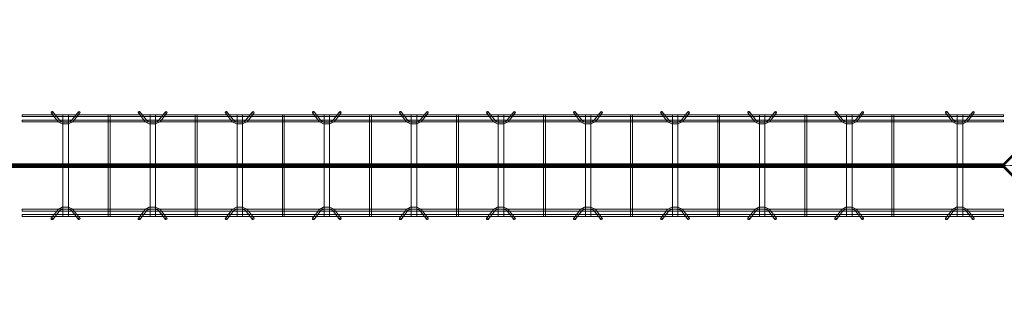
# Model space of a CAD drawing. Header units: inches. Extents: x -4136 to 1945, y -6639 to 12387.
# Tile 361 of 656: x -2656 to -2520, y 10796 to 10837. Entities that reach past the tile are written whole.
import ezdxf

# ---------------------------------------------------------------- set-up
doc = ezdxf.new("R2010")
doc.units = ezdxf.units.IN
doc.header["$MEASUREMENT"] = 0
doc.linetypes.add('Línea de rejilla', pattern=[0.875, 0.5, -0.125, 0.125, -0.125])
for name, color, linetype, lineweight in [('A-FLOR', 7, 'Continuous', 9), ('A-GENM', 7, 'Continuous', 9), ('S-BEAM', 7, 'Continuous', 9), ('S-GRID', 7, 'Continuous', 9)]:
    doc.layers.add(name, color=color, linetype=linetype, lineweight=lineweight)

# ---------------------------------------------------------------- blocks, each defined once
blk = doc.blocks.new('Dowel bar assembly - Dowel bar assembly-670978-SLAB ON GROUND JOINTS')
at = {"layer": 'S-BEAM', "color": 253, "true_color": 0xaaaaaa}
for p, q in [((135.25, 1.98), (0, 1.98)), ((0, 1.98), (0, 1.72)), ((0, 1.72), (0, 1.98)), ((0, 1.72), (135.25, 1.72)), ((4.02, 2.23), (4.97, 1.03)), ((5.18, 1.19), (4.23, 2.39)), ((5.63, 1.99), (5.63, -12.01)), ((6.38, 1.99), (5.63, 1.99)), ((5.63, 1.99), (6.38, 1.99)), ((6.38, -12.01), (6.38, 1.99)), ((7.76, 2.39), (6.81, 1.19)), ((7.01, 1.03), (7.96, 2.23)), ((11.87, 1.99), (11.87, -12.01)), ((12.13, 1.99), (11.87, 1.99)), ((11.87, 1.99), (12.13, 1.99)), ((12.13, -12.01), (12.13, 1.99)), ((16.02, 2.23), (16.97, 1.03)), ((17.18, 1.19), (16.23, 2.39)), ((17.63, 1.99), (17.63, -12.01)), ((18.38, 1.99), (17.63, 1.99)), ((17.63, 1.99), (18.38, 1.99)), ((18.38, -12.01), (18.38, 1.99)), ((19.76, 2.39), (18.81, 1.19)), ((19.01, 1.03), (19.96, 2.23)), ((23.87, 1.99), (23.87, -12.01)), ((24.13, 1.99), (23.87, 1.99)), ((23.87, 1.99), (24.13, 1.99)), ((24.13, -12.01), (24.13, 1.99)), ((28.02, 2.23), (28.97, 1.03)), ((29.18, 1.19), (28.23, 2.39)), ((29.63, 1.99), (29.63, -12.01)), ((30.38, 1.99), (29.63, 1.99)), ((29.63, 1.99), (30.38, 1.99)), ((30.38, -12.01), (30.38, 1.99)), ((31.76, 2.39), (30.81, 1.19)), ((31.01, 1.03), (31.96, 2.23)), ((35.87, 1.99), (35.87, -12.01)), ((36.13, 1.99), (35.87, 1.99)), ((35.87, 1.99), (36.13, 1.99)), ((36.13, -12.01), (36.13, 1.99)), ((40.02, 2.23), (40.97, 1.03)), ((41.18, 1.19), (40.23, 2.39)), ((41.63, 1.99), (41.63, -12.01)), ((42.38, 1.99), (41.63, 1.99)), ((41.63, 1.99), (42.38, 1.99)), ((42.38, -12.01), (42.38, 1.99)), ((43.76, 2.39), (42.81, 1.19)), ((43.01, 1.03), (43.96, 2.23)), ((47.87, 1.99), (47.87, -12.01)), ((48.13, 1.99), (47.87, 1.99)), ((47.87, 1.99), (48.13, 1.99)), ((48.13, -12.01), (48.13, 1.99)), ((52.02, 2.23), (52.97, 1.03)), ((53.18, 1.19), (52.23, 2.39)), ((53.63, 1.99), (53.63, -12.01)), ((54.38, 1.99), (53.63, 1.99)), ((53.63, 1.99), (54.38, 1.99)), ((54.38, -12.01), (54.38, 1.99)), ((55.76, 2.39), (54.81, 1.19)), ((55.01, 1.03), (55.96, 2.23)), ((59.87, 1.99), (59.87, -12.01)), ((60.13, 1.99), (59.87, 1.99)), ((59.87, 1.99), (60.13, 1.99)), ((60.13, -12.01), (60.13, 1.99)), ((64.02, 2.23), (64.97, 1.03)), ((65.18, 1.19), (64.23, 2.39)), ((65.63, 1.99), (65.63, -12.01)), ((66.38, 1.99), (65.63, 1.99)), ((65.63, 1.99), (66.38, 1.99)), ((66.38, -12.01), (66.38, 1.99)), ((67.76, 2.39), (66.81, 1.19)), ((67.01, 1.03), (67.96, 2.23)), ((71.87, 1.99), (71.87, -12.01)), ((72.13, 1.99), (71.87, 1.99)), ((71.87, 1.99), (72.13, 1.99)), ((72.13, -12.01), (72.13, 1.99)), ((76.02, 2.23), (76.97, 1.03)), ((77.18, 1.19), (76.23, 2.39)), ((77.63, 1.99), (77.63, -12.01)), ((78.38, 1.99), (77.63, 1.99)), ((77.63, 1.99), (78.38, 1.99)), ((78.38, -12.01), (78.38, 1.99)), ((79.76, 2.39), (78.81, 1.19)), ((79.01, 1.03), (79.96, 2.23)), ((83.87, 1.99), (83.87, -12.01)), ((84.13, 1.99), (83.87, 1.99)), ((83.87, 1.99), (84.13, 1.99)), ((84.13, -12.01), (84.13, 1.99)), ((88.02, 2.23), (88.97, 1.03)), ((89.18, 1.19), (88.23, 2.39)), ((89.63, 1.99), (89.63, -12.01)), ((90.38, 1.99), (89.63, 1.99)), ((89.63, 1.99), (90.38, 1.99)), ((90.38, -12.01), (90.38, 1.99)), ((91.76, 2.39), (90.81, 1.19)), ((91.01, 1.03), (91.96, 2.23)), ((95.87, 1.99), (95.87, -12.01)), ((96.13, 1.99), (95.87, 1.99)), ((95.87, 1.99), (96.13, 1.99)), ((96.13, -12.01), (96.13, 1.99)), ((100.02, 2.23), (100.97, 1.03)), ((101.18, 1.19), (100.23, 2.39)), ((101.63, 1.99), (101.63, -12.01)), ((102.38, 1.99), (101.63, 1.99)), ((101.63, 1.99), (102.38, 1.99)), ((102.38, -12.01), (102.38, 1.99)), ((103.76, 2.39), (102.81, 1.19)), ((103.01, 1.03), (103.96, 2.23)), ((107.87, 1.99), (107.87, -12.01)), ((108.13, 1.99), (107.87, 1.99)), ((107.87, 1.99), (108.13, 1.99)), ((108.13, -12.01), (108.13, 1.99)), ((112.02, 2.23), (112.97, 1.03)), ((113.18, 1.19), (112.23, 2.39)), ((113.63, 1.99), (113.63, -12.01)), ((114.38, 1.99), (113.63, 1.99)), ((113.63, 1.99), (114.38, 1.99)), ((114.38, -12.01), (114.38, 1.99)), ((115.76, 2.39), (114.81, 1.19)), ((115.01, 1.03), (115.96, 2.23)), ((119.87, 1.99), (119.87, -12.01)), ((120.13, 1.99), (119.87, 1.99)), ((119.87, 1.99), (120.13, 1.99)), ((120.13, -12.01), (120.13, 1.99)), ((127.27, 2.23), (128.22, 1.03)), ((128.43, 1.19), (127.48, 2.39)), ((128.88, 1.99), (128.88, -12.01)), ((129.63, 1.99), (128.88, 1.99)), ((128.88, 1.99), (129.63, 1.99)), ((129.63, -12.01), (129.63, 1.99)), ((131.01, 2.39), (130.06, 1.19)), ((130.26, 1.03), (131.21, 2.23)), ((135.25, 1.98), (135.25, 1.72)), ((135.25, 1.72), (135.25, 1.98)), ((135.25, 1.25), (0, 1.25)), ((0, 0.99), (0, 1.25)), ((0, 1.25), (0, 0.99)), ((0, 0.99), (135.25, 0.99)), ((135.25, 0.99), (135.25, 1.25)), ((135.25, 1.25), (135.25, 0.99)), ((135.25, -11.01), (0, -11.01)), ((0, -11.27), (0, -11.01)), ((0, -11.01), (0, -11.27)), ((0, -11.27), (135.25, -11.27)), ((135.25, -11.74), (0, -11.74)), ((0, -12), (0, -11.74)), ((0, -11.74), (0, -12)), ((0, -12), (135.25, -12)), ((4.97, -11.05), (4.02, -12.25)), ((4.23, -12.41), (5.18, -11.21)), ((6.38, -12.01), (5.63, -12.01)), ((5.63, -12.01), (6.38, -12.01)), ((6.81, -11.21), (7.76, -12.41)), ((7.96, -12.25), (7.01, -11.05)), ((12.13, -12.01), (11.87, -12.01)), ((11.87, -12.01), (12.13, -12.01)), ((16.97, -11.05), (16.02, -12.25)), ((16.23, -12.41), (17.18, -11.21)), ((18.38, -12.01), (17.63, -12.01)), ((17.63, -12.01), (18.38, -12.01)), ((18.81, -11.21), (19.76, -12.41)), ((19.96, -12.25), (19.01, -11.05)), ((24.13, -12.01), (23.87, -12.01)), ((23.87, -12.01), (24.13, -12.01)), ((28.97, -11.05), (28.02, -12.25)), ((28.23, -12.41), (29.18, -11.21)), ((30.38, -12.01), (29.63, -12.01)), ((29.63, -12.01), (30.38, -12.01)), ((30.81, -11.21), (31.76, -12.41)), ((31.96, -12.25), (31.01, -11.05)), ((36.13, -12.01), (35.87, -12.01)), ((35.87, -12.01), (36.13, -12.01)), ((40.97, -11.05), (40.02, -12.25)), ((40.23, -12.41), (41.18, -11.21)), ((42.38, -12.01), (41.63, -12.01)), ((41.63, -12.01), (42.38, -12.01)), ((42.81, -11.21), (43.76, -12.41)), ((43.96, -12.25), (43.01, -11.05)), ((48.13, -12.01), (47.87, -12.01)), ((47.87, -12.01), (48.13, -12.01)), ((52.97, -11.05), (52.02, -12.25)), ((52.23, -12.41), (53.18, -11.21)), ((54.38, -12.01), (53.63, -12.01)), ((53.63, -12.01), (54.38, -12.01)), ((54.81, -11.21), (55.76, -12.41)), ((55.96, -12.25), (55.01, -11.05)), ((60.13, -12.01), (59.87, -12.01)), ((59.87, -12.01), (60.13, -12.01)), ((64.97, -11.05), (64.02, -12.25)), ((64.23, -12.41), (65.18, -11.21)), ((66.38, -12.01), (65.63, -12.01)), ((65.63, -12.01), (66.38, -12.01)), ((66.81, -11.21), (67.76, -12.41)), ((67.96, -12.25), (67.01, -11.05)), ((72.13, -12.01), (71.87, -12.01)), ((71.87, -12.01), (72.13, -12.01)), ((76.97, -11.05), (76.02, -12.25)), ((76.23, -12.41), (77.18, -11.21)), ((78.38, -12.01), (77.63, -12.01)), ((77.63, -12.01), (78.38, -12.01)), ((78.81, -11.21), (79.76, -12.41)), ((79.96, -12.25), (79.01, -11.05)), ((84.13, -12.01), (83.87, -12.01)), ((83.87, -12.01), (84.13, -12.01)), ((88.97, -11.05), (88.02, -12.25)), ((88.23, -12.41), (89.18, -11.21)), ((90.38, -12.01), (89.63, -12.01)), ((89.63, -12.01), (90.38, -12.01)), ((90.81, -11.21), (91.76, -12.41)), ((91.96, -12.25), (91.01, -11.05)), ((96.13, -12.01), (95.87, -12.01)), ((95.87, -12.01), (96.13, -12.01)), ((100.97, -11.05), (100.02, -12.25)), ((100.23, -12.41), (101.18, -11.21)), ((102.38, -12.01), (101.63, -12.01)), ((101.63, -12.01), (102.38, -12.01)), ((102.81, -11.21), (103.76, -12.41)), ((103.96, -12.25), (103.01, -11.05)), ((108.13, -12.01), (107.87, -12.01)), ((107.87, -12.01), (108.13, -12.01)), ((112.97, -11.05), (112.02, -12.25)), ((112.23, -12.41), (113.18, -11.21)), ((114.38, -12.01), (113.63, -12.01)), ((113.63, -12.01), (114.38, -12.01)), ((114.81, -11.21), (115.76, -12.41)), ((115.96, -12.25), (115.01, -11.05)), ((120.13, -12.01), (119.87, -12.01)), ((119.87, -12.01), (120.13, -12.01)), ((128.22, -11.05), (127.27, -12.25)), ((127.48, -12.41), (128.43, -11.21)), ((129.63, -12.01), (128.88, -12.01)), ((128.88, -12.01), (129.63, -12.01)), ((130.06, -11.21), (131.01, -12.41)), ((131.21, -12.25), (130.26, -11.05)), ((135.25, -11.27), (135.25, -11.01)), ((135.25, -11.01), (135.25, -11.27)), ((135.25, -12), (135.25, -11.74)), ((135.25, -11.74), (135.25, -12))]:
    blk.add_line(p, q, dxfattribs=at)
at = {"layer": 'S-BEAM', "color": 253, "true_color": 0xaaaaaa, "flags": 128}
for points in [[(4.97, 1.03), (5.53, 0.73), (6.39, 0.72), (6.97, 0.99), (7.01, 1.03)], [(5.18, 1.19), (5.62, 0.97), (6.38, 0.98), (6.81, 1.19)], [(16.97, 1.03), (17.53, 0.73), (18.39, 0.72), (18.97, 0.99), (19.01, 1.03)], [(17.18, 1.19), (17.62, 0.97), (18.38, 0.98), (18.81, 1.19)], [(28.97, 1.03), (29.53, 0.73), (30.39, 0.72), (30.97, 0.99), (31.01, 1.03)], [(29.18, 1.19), (29.62, 0.97), (30.38, 0.98), (30.81, 1.19)], [(40.97, 1.03), (41.53, 0.73), (42.39, 0.72), (42.97, 0.99), (43.01, 1.03)], [(41.18, 1.19), (41.62, 0.97), (42.38, 0.98), (42.81, 1.19)], [(52.97, 1.03), (53.53, 0.73), (54.39, 0.72), (54.97, 0.99), (55.01, 1.03)], [(53.18, 1.19), (53.62, 0.97), (54.38, 0.98), (54.81, 1.19)], [(64.97, 1.03), (65.53, 0.73), (66.39, 0.72), (66.97, 0.99), (67.01, 1.03)], [(65.18, 1.19), (65.62, 0.97), (66.38, 0.98), (66.81, 1.19)], [(76.97, 1.03), (77.53, 0.73), (78.39, 0.72), (78.97, 0.99), (79.01, 1.03)], [(77.18, 1.19), (77.62, 0.97), (78.38, 0.98), (78.81, 1.19)], [(88.97, 1.03), (89.53, 0.73), (90.39, 0.72), (90.97, 0.99), (91.01, 1.03)], [(89.18, 1.19), (89.62, 0.97), (90.38, 0.98), (90.81, 1.19)], [(100.97, 1.03), (101.53, 0.73), (102.39, 0.72), (102.97, 0.99), (103.01, 1.03)], [(101.18, 1.19), (101.62, 0.97), (102.38, 0.98), (102.81, 1.19)], [(112.97, 1.03), (113.53, 0.73), (114.39, 0.72), (114.97, 0.99), (115.01, 1.03)], [(113.18, 1.19), (113.62, 0.97), (114.38, 0.98), (114.81, 1.19)], [(128.22, 1.03), (128.78, 0.73), (129.64, 0.72), (130.22, 0.99), (130.26, 1.03)], [(128.43, 1.19), (128.87, 0.97), (129.63, 0.98), (130.06, 1.19)], [(4.97, -11.05), (5.53, -10.75), (6.39, -10.74), (6.97, -11.01), (7.01, -11.05)], [(16.97, -11.05), (17.53, -10.75), (18.39, -10.74), (18.97, -11.01), (19.01, -11.05)], [(28.97, -11.05), (29.53, -10.75), (30.39, -10.74), (30.97, -11.01), (31.01, -11.05)], [(40.97, -11.05), (41.53, -10.75), (42.39, -10.74), (42.97, -11.01), (43.01, -11.05)], [(52.97, -11.05), (53.53, -10.75), (54.39, -10.74), (54.97, -11.01), (55.01, -11.05)], [(64.97, -11.05), (65.53, -10.75), (66.39, -10.74), (66.97, -11.01), (67.01, -11.05)], [(76.97, -11.05), (77.53, -10.75), (78.39, -10.74), (78.97, -11.01), (79.01, -11.05)], [(88.97, -11.05), (89.53, -10.75), (90.39, -10.74), (90.97, -11.01), (91.01, -11.05)], [(100.97, -11.05), (101.53, -10.75), (102.39, -10.74), (102.97, -11.01), (103.01, -11.05)], [(112.97, -11.05), (113.53, -10.75), (114.39, -10.74), (114.97, -11.01), (115.01, -11.05)], [(128.22, -11.05), (128.78, -10.75), (129.64, -10.74), (130.22, -11.01), (130.26, -11.05)], [(5.18, -11.21), (5.62, -10.99), (6.38, -11), (6.81, -11.21)], [(17.18, -11.21), (17.62, -10.99), (18.38, -11), (18.81, -11.21)], [(29.18, -11.21), (29.62, -10.99), (30.38, -11), (30.81, -11.21)], [(41.18, -11.21), (41.62, -10.99), (42.38, -11), (42.81, -11.21)], [(53.18, -11.21), (53.62, -10.99), (54.38, -11), (54.81, -11.21)], [(65.18, -11.21), (65.62, -10.99), (66.38, -11), (66.81, -11.21)], [(77.18, -11.21), (77.62, -10.99), (78.38, -11), (78.81, -11.21)], [(89.18, -11.21), (89.62, -10.99), (90.38, -11), (90.81, -11.21)], [(101.18, -11.21), (101.62, -10.99), (102.38, -11), (102.81, -11.21)], [(113.18, -11.21), (113.62, -10.99), (114.38, -11), (114.81, -11.21)], [(128.43, -11.21), (128.87, -10.99), (129.63, -11), (130.06, -11.21)]]:
    blk.add_lwpolyline(points, dxfattribs=at)
at = {"layer": 'S-BEAM', "color": 253, "true_color": 0xaaaaaa}
for centre, major_axis, start_param, end_param in [((4.12, 2.31), (0.101, 0.08), 5.709265, 8.850858), ((4.12, 2.31), (0.101, 0.08), 2.567673, 5.709265), ((7.86, 2.31), (-0.101, 0.08), 3.715513, 6.857105), ((7.86, 2.31), (-0.101, 0.08), 0.57392, 3.715513), ((16.12, 2.31), (0.101, 0.08), 5.709265, 8.850858), ((16.12, 2.31), (0.101, 0.08), 2.567673, 5.709265), ((19.86, 2.31), (-0.101, 0.08), 3.715513, 6.857105), ((19.86, 2.31), (-0.101, 0.08), 0.57392, 3.715513), ((28.12, 2.31), (0.101, 0.08), 5.709265, 8.850858), ((28.12, 2.31), (0.101, 0.08), 2.567673, 5.709265), ((31.86, 2.31), (-0.101, 0.08), 3.715513, 6.857105), ((31.86, 2.31), (-0.101, 0.08), 0.57392, 3.715513), ((40.12, 2.31), (0.101, 0.08), 5.709265, 8.850858), ((40.12, 2.31), (0.101, 0.08), 2.567673, 5.709265), ((43.86, 2.31), (-0.101, 0.08), 3.715513, 6.857105), ((43.86, 2.31), (-0.101, 0.08), 0.57392, 3.715513), ((52.12, 2.31), (0.101, 0.08), 5.709265, 8.850858), ((52.12, 2.31), (0.101, 0.08), 2.567673, 5.709265), ((55.86, 2.31), (-0.101, 0.08), 3.715513, 6.857105), ((55.86, 2.31), (-0.101, 0.08), 0.57392, 3.715513), ((64.12, 2.31), (0.101, 0.08), 5.709265, 8.850858), ((64.12, 2.31), (0.101, 0.08), 2.567673, 5.709265), ((67.86, 2.31), (-0.101, 0.08), 3.715513, 6.857105), ((67.86, 2.31), (-0.101, 0.08), 0.57392, 3.715513), ((76.12, 2.31), (0.101, 0.08), 5.709265, 8.850858), ((76.12, 2.31), (0.101, 0.08), 2.567673, 5.709265), ((79.86, 2.31), (-0.101, 0.08), 3.715513, 6.857105), ((79.86, 2.31), (-0.101, 0.08), 0.57392, 3.715513), ((88.12, 2.31), (0.101, 0.08), 5.709265, 8.850858), ((88.12, 2.31), (0.101, 0.08), 2.567673, 5.709265), ((91.86, 2.31), (-0.101, 0.08), 3.715513, 6.857105), ((91.86, 2.31), (-0.101, 0.08), 0.57392, 3.715513), ((100.12, 2.31), (0.101, 0.08), 5.709265, 8.850858), ((100.12, 2.31), (0.101, 0.08), 2.567673, 5.709265), ((103.86, 2.31), (-0.101, 0.08), 3.715513, 6.857105), ((103.86, 2.31), (-0.101, 0.08), 0.57392, 3.715513), ((112.12, 2.31), (0.101, 0.08), 5.709265, 8.850858), ((112.12, 2.31), (0.101, 0.08), 2.567673, 5.709265), ((115.86, 2.31), (-0.101, 0.08), 3.715513, 6.857105), ((115.86, 2.31), (-0.101, 0.08), 0.57392, 3.715513), ((127.37, 2.31), (0.101, 0.08), 5.709265, 8.850858), ((127.37, 2.31), (0.101, 0.08), 2.567673, 5.709265), ((131.11, 2.31), (-0.101, 0.08), 3.715513, 6.857105), ((131.11, 2.31), (-0.101, 0.08), 0.57392, 3.715513), ((4.12, -12.33), (-0.101, 0.08), 3.715513, 6.857105), ((7.86, -12.33), (0.101, 0.08), 5.709265, 8.850858), ((16.12, -12.33), (-0.101, 0.08), 3.715513, 6.857105), ((19.86, -12.33), (0.101, 0.08), 5.709265, 8.850858), ((28.12, -12.33), (-0.101, 0.08), 3.715513, 6.857105), ((31.86, -12.33), (0.101, 0.08), 5.709265, 8.850858), ((40.12, -12.33), (-0.101, 0.08), 3.715513, 6.857105), ((43.86, -12.33), (0.101, 0.08), 5.709265, 8.850858), ((52.12, -12.33), (-0.101, 0.08), 3.715513, 6.857105), ((55.86, -12.33), (0.101, 0.08), 5.709265, 8.850858), ((64.12, -12.33), (-0.101, 0.08), 3.715513, 6.857105), ((67.86, -12.33), (0.101, 0.08), 5.709265, 8.850858), ((76.12, -12.33), (-0.101, 0.08), 3.715513, 6.857105), ((79.86, -12.33), (0.101, 0.08), 5.709265, 8.850858), ((88.12, -12.33), (-0.101, 0.08), 3.715513, 6.857105), ((91.86, -12.33), (0.101, 0.08), 5.709265, 8.850858), ((100.12, -12.33), (-0.101, 0.08), 3.715513, 6.857105), ((103.86, -12.33), (0.101, 0.08), 5.709265, 8.850858), ((112.12, -12.33), (-0.101, 0.08), 3.715513, 6.857105), ((115.86, -12.33), (0.101, 0.08), 5.709265, 8.850858), ((127.37, -12.33), (-0.101, 0.08), 3.715513, 6.857105), ((131.11, -12.33), (0.101, 0.08), 5.709265, 8.850858), ((4.12, -12.33), (-0.101, 0.08), 0.57392, 3.715513), ((7.86, -12.33), (0.101, 0.08), 2.567673, 5.709265), ((16.12, -12.33), (-0.101, 0.08), 0.57392, 3.715513), ((19.86, -12.33), (0.101, 0.08), 2.567673, 5.709265), ((28.12, -12.33), (-0.101, 0.08), 0.57392, 3.715513), ((31.86, -12.33), (0.101, 0.08), 2.567673, 5.709265), ((40.12, -12.33), (-0.101, 0.08), 0.57392, 3.715513), ((43.86, -12.33), (0.101, 0.08), 2.567673, 5.709265), ((52.12, -12.33), (-0.101, 0.08), 0.57392, 3.715513), ((55.86, -12.33), (0.101, 0.08), 2.567673, 5.709265), ((64.12, -12.33), (-0.101, 0.08), 0.57392, 3.715513), ((67.86, -12.33), (0.101, 0.08), 2.567673, 5.709265), ((76.12, -12.33), (-0.101, 0.08), 0.57392, 3.715513), ((79.86, -12.33), (0.101, 0.08), 2.567673, 5.709265), ((88.12, -12.33), (-0.101, 0.08), 0.57392, 3.715513), ((91.86, -12.33), (0.101, 0.08), 2.567673, 5.709265), ((100.12, -12.33), (-0.101, 0.08), 0.57392, 3.715513), ((103.86, -12.33), (0.101, 0.08), 2.567673, 5.709265), ((112.12, -12.33), (-0.101, 0.08), 0.57392, 3.715513), ((115.86, -12.33), (0.101, 0.08), 2.567673, 5.709265), ((127.37, -12.33), (-0.101, 0.08), 0.57392, 3.715513), ((131.11, -12.33), (0.101, 0.08), 2.567673, 5.709265)]:
    blk.add_ellipse(centre, major_axis=major_axis, ratio=0.816528, start_param=start_param, end_param=end_param, dxfattribs=at)

msp = doc.modelspace()

# ---------------------------------------------------------------- hatches: boundary and pattern name
at = {"layer": 'A-GENM', "true_color": 0xff0000}
for points in [[(-2500.32374, 10836.90475), (-2500.10103, 10836.68204), (-2500.32374, 10836.45933), (-2520.34367, 10816.4394), (-2520.45502, 10816.32804), (-2520.67773, 10816.55075), (-2520.59224, 10816.63625)], [(-2500.32374, 10836.90475), (-2500.10103, 10836.68204), (-2500.32374, 10836.45933), (-2520.34367, 10816.4394), (-2520.45502, 10816.32804), (-2520.67773, 10816.55075)], [(-2520.78909, 10816.4394), (-2520.67773, 10816.55075), (-2520.45502, 10816.32804), (-2520.34367, 10816.4394), (-2500.32374, 10796.41947), (-2500.43509, 10796.30811), (-2500.21238, 10796.0854), (-2500.32374, 10795.97404), (-2500.52059, 10796.1709), (-2520.59224, 10816.24255)], [(-2520.78909, 10816.4394), (-2520.74565, 10816.48284), (-2520.67773, 10816.55075), (-2520.45502, 10816.32804), (-2520.34367, 10816.4394), (-2500.32374, 10796.41947), (-2500.43509, 10796.30811), (-2500.21238, 10796.0854), (-2500.2803, 10796.01748), (-2500.32374, 10795.97404), (-2500.36718, 10796.01748), (-2520.74565, 10816.39596)]]:
    msp.add_hatch(color=1, dxfattribs=at).paths.add_polyline_path(points, flags=0)
at = {"layer": 'A-GENM', "true_color": 0x0000ff}
for points in [[(-2520.53246, 10816.18277), (-2807.11501, 10816.18277), (-2806.85839, 10816.4394), (-2807.02496, 10816.60597), (-2520.62252, 10816.60597), (-2520.78909, 10816.4394)], [(-2520.74565, 10816.48284), (-2806.90183, 10816.48284), (-2807.11184, 10816.69285), (-2520.53564, 10816.69285)], [(-2520.61934, 10816.26965), (-2807.02813, 10816.26965), (-2806.85839, 10816.4394), (-2807.11032, 10816.69133), (-2520.53716, 10816.69133), (-2520.78909, 10816.4394)], [(-2520.59224, 10816.24255), (-2807.05524, 10816.24255), (-2806.85839, 10816.4394), (-2806.96974, 10816.55075), (-2807.05524, 10816.63625), (-2520.59224, 10816.63625), (-2520.67773, 10816.55075), (-2520.78909, 10816.4394)], [(-2520.6101, 10816.26041), (-2807.03738, 10816.26041), (-2806.85839, 10816.4394), (-2807.02344, 10816.60445), (-2520.62404, 10816.60445), (-2520.78909, 10816.4394)], [(-2520.78909, 10816.4394), (-2520.74565, 10816.39596), (-2806.90183, 10816.39596), (-2806.85839, 10816.4394), (-2806.90183, 10816.48284), (-2520.74565, 10816.48284)]]:
    msp.add_hatch(color=5, dxfattribs=at).paths.add_polyline_path(points, flags=0)

# ---------------------------------------------------------------- linework, layer by layer
at = {"layer": 'A-FLOR'}
for p, q in [((-2520.56638, 10816.4394), (-2500.32374, 10836.68204)), ((-2500.32374, 10796.19676), (-2520.56638, 10816.4394))]:
    msp.add_line(p, q, dxfattribs=at)
at = {"layer": 'A-GENM', "color": 1, "true_color": 0xff0000}
for p, q in [((-2520.67773, 10816.55075), (-2500.32374, 10836.90475)), ((-2500.32374, 10836.90475), (-2520.67773, 10816.55075)), ((-2520.63161, 10816.59688), (-2500.32374, 10836.90475)), ((-2500.32374, 10836.90475), (-2520.59224, 10816.63625)), ((-2520.67773, 10816.55075), (-2520.78909, 10816.4394)), ((-2520.78909, 10816.4394), (-2520.74565, 10816.48284)), ((-2520.69698, 10816.34729), (-2520.78909, 10816.4394)), ((-2520.74565, 10816.39596), (-2520.78909, 10816.4394)), ((-2520.74565, 10816.48284), (-2520.67773, 10816.55075)), ((-2500.36718, 10796.01748), (-2520.74565, 10816.39596)), ((-2520.6101, 10816.26041), (-2520.69698, 10816.34729)), ((-2520.63161, 10816.28192), (-2500.48122, 10796.13152)), ((-2500.50273, 10796.15304), (-2520.6101, 10816.26041)), ((-2520.59224, 10816.24255), (-2500.52059, 10796.1709))]:
    msp.add_line(p, q, dxfattribs=at)
at = {"layer": 'A-GENM', "color": 5, "true_color": 0x0000ff}
for p, q in [((-2520.53246, 10816.18277), (-2807.11501, 10816.18277)), ((-2520.53564, 10816.69285), (-2807.11184, 10816.69285)), ((-2520.53716, 10816.69133), (-2807.11032, 10816.69133)), ((-2807.05524, 10816.63625), (-2520.59224, 10816.63625)), ((-2807.05524, 10816.63625), (-2520.59224, 10816.63625)), ((-2807.05524, 10816.24255), (-2520.59224, 10816.24255)), ((-2807.05524, 10816.24255), (-2520.59224, 10816.24255)), ((-2807.03738, 10816.26041), (-2520.6101, 10816.26041)), ((-2520.61934, 10816.26965), (-2807.02813, 10816.26965)), ((-2520.62252, 10816.60597), (-2807.02496, 10816.60597)), ((-2520.62404, 10816.60445), (-2807.02344, 10816.60445)), ((-2520.63161, 10816.59688), (-2807.01587, 10816.59688)), ((-2520.63161, 10816.59688), (-2807.01587, 10816.59688)), ((-2520.63161, 10816.28192), (-2807.01587, 10816.28192)), ((-2807.01587, 10816.28192), (-2520.63161, 10816.28192)), ((-2806.9505, 10816.34729), (-2520.69698, 10816.34729)), ((-2806.90183, 10816.48284), (-2520.74565, 10816.48284)), ((-2520.74565, 10816.39596), (-2806.90183, 10816.39596)), ((-2520.53564, 10816.69285), (-2520.78909, 10816.4394)), ((-2520.78909, 10816.4394), (-2520.53716, 10816.69133)), ((-2520.53716, 10816.69133), (-2520.78909, 10816.4394)), ((-2520.78909, 10816.4394), (-2520.62252, 10816.60597)), ((-2520.62252, 10816.60597), (-2520.78909, 10816.4394)), ((-2520.78909, 10816.4394), (-2520.62404, 10816.60445)), ((-2520.62404, 10816.60445), (-2520.78909, 10816.4394)), ((-2520.78909, 10816.4394), (-2520.74565, 10816.48284)), ((-2520.78909, 10816.4394), (-2520.61934, 10816.26965)), ((-2520.61934, 10816.26965), (-2520.78909, 10816.4394)), ((-2520.6101, 10816.26041), (-2520.78909, 10816.4394)), ((-2520.78909, 10816.4394), (-2520.53246, 10816.18277)), ((-2520.53246, 10816.18277), (-2520.78909, 10816.4394)), ((-2520.78909, 10816.4394), (-2520.74565, 10816.39596)), ((-2520.74565, 10816.39596), (-2520.78909, 10816.4394)), ((-2520.78909, 10816.4394), (-2520.69698, 10816.34729)), ((-2520.74565, 10816.48284), (-2520.53564, 10816.69285)), ((-2520.6101, 10816.26041), (-2520.69698, 10816.34729)), ((-2520.59224, 10816.63625), (-2520.63161, 10816.59688)), ((-2520.63161, 10816.28192), (-2520.59224, 10816.24255))]:
    msp.add_line(p, q, dxfattribs=at)
at = {"layer": 'S-GRID', "color": 253, "linetype": 'Línea de rejilla', "true_color": 0xaaaaaa}
msp.add_line((-1777.2452, 10816.4394), (-4038.05123, 10816.4394), dxfattribs=at)

# ---------------------------------------------------------------- block references
at = {"layer": 'S-BEAM', "color": 253, "true_color": 0xaaaaaa}
msp.add_blockref('Dowel bar assembly - Dowel bar assembly-670978-SLAB ON GROUND JOINTS', (-2655.80578, 10821.44959), dxfattribs=at)

doc.saveas('drawing.dxf')
